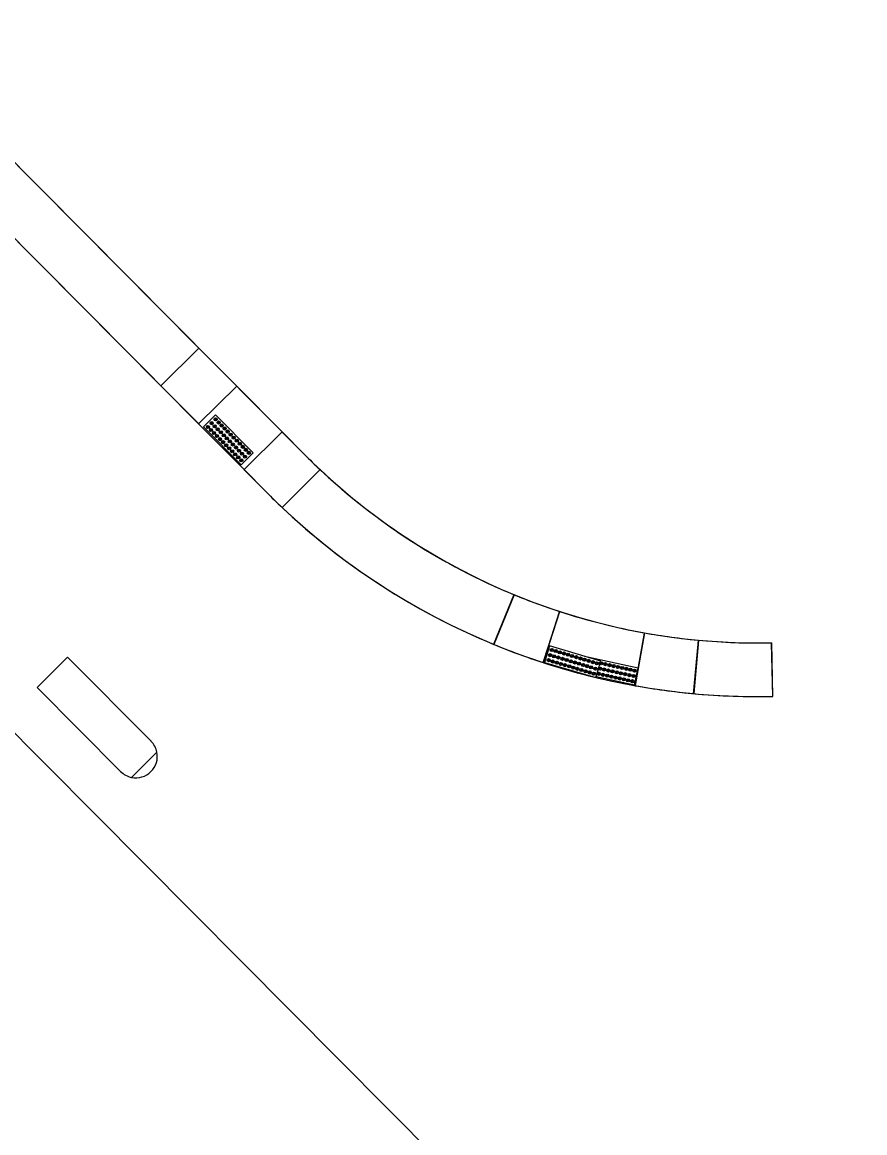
# Model space of a CAD drawing. Extents: x -5665 to 1997148, y 4 to 827579.
# Drawn here: x 1972407.4 to 1972485.9, y 801861.5 to 801965 of the extents above; entities that cross this region are included whole.
import ezdxf

# ---------------------------------------------------------------- set-up
doc = ezdxf.new("R2010")
doc.units = 0
doc.layers.add('RD_HC_CL_Rel', color=7, linetype='Continuous')
doc.layers.add('RD_PD_SW', color=7, linetype='Continuous')

msp = doc.modelspace()

# ---------------------------------------------------------------- linework, layer by layer
at = {"layer": 'RD_HC_CL_Rel'}
msp.add_line((1972119.32, 802188.01), (1972571.34, 801732.96), dxfattribs=at)
at = {"layer": 'RD_PD_SW'}
for p, q in [((1972334.33, 802024.76), (1972433.73, 801924.7)), ((1972423.87, 801934.63), (1972334.33, 802024.76)), ((1972334.37, 802017.64), (1972430.18, 801921.18)), ((1972334.37, 802017.64), (1972420.33, 801931.1)), ((1972420.33, 801931.1), (1972423.87, 801934.63)), ((1972423.87, 801934.63), (1972420.33, 801931.1)), ((1972420.33, 801931.1), (1972423.87, 801934.63)), ((1972427.4, 801931.08), (1972423.87, 801934.63)), ((1972420.33, 801931.1), (1972423.85, 801927.55)), ((1972423.85, 801927.55), (1972427.4, 801931.08)), ((1972427.4, 801931.08), (1972423.85, 801927.55)), ((1972423.85, 801927.55), (1972427.4, 801931.08)), ((1972431.63, 801926.82), (1972427.4, 801931.08)), ((1972423.85, 801927.55), (1972428.08, 801923.3)), ((1972428.08, 801923.3), (1972431.63, 801926.82)), ((1972428.08, 801923.3), (1972431.63, 801926.82)), ((1972431.63, 801926.82), (1972428.08, 801923.3)), ((1972433.73, 801924.7), (1972431.63, 801926.82)), ((1972428.08, 801923.3), (1972430.18, 801921.18)), ((1972431.62, 801919.77), (1972435.17, 801923.3)), ((1972435.17, 801923.3), (1972431.62, 801919.77)), ((1972431.62, 801919.77), (1972435.17, 801923.3)), ((1972453.26, 801911.63), (1972451.36, 801907)), ((1972451.34, 801906.95), (1972453.24, 801911.58)), ((1972451.36, 801907), (1972453.24, 801911.58)), ((1972455.95, 801905.26), (1972457.49, 801910.02)), ((1972455.96, 801905.31), (1972457.5, 801910.07)), ((1972457.49, 801910.02), (1972455.96, 801905.31)), ((1972465.42, 801908.07), (1972464.54, 801903.15)), ((1972464.54, 801903.12), (1972465.41, 801908.05)), ((1972464.54, 801903.15), (1972465.41, 801908.05)), ((1972469.98, 801902.39), (1972470.44, 801907.37)), ((1972469.99, 801902.41), (1972470.44, 801907.39)), ((1972470.44, 801907.37), (1972469.99, 801902.41)), ((1972477.37, 801902.15), (1972477.25, 801907.15)), ((1972477.38, 801902.15), (1972477.27, 801907.15)), ((1972411.64, 801905.79), (1972408.81, 801902.97)), ((1972419.41, 801897.97), (1972411.64, 801905.79)), ((1972464.83, 801904.77), (1972459.8, 801905.88)), ((1972464.49, 801903.21), (1972464.83, 801904.77)), ((1972460.9, 801904), (1972464.49, 801903.21)), ((1972408.81, 801902.97), (1972416.58, 801895.14)), ((1972417.6, 801894.59), (1972419.96, 801896.94)), ((1972419.96, 801896.94), (1972417.6, 801894.59))]:
    msp.add_line(p, q, dxfattribs=at)
for points in [[(1972428.94, 801924.86), (1972425.43, 801928.4), (1972424.29, 801927.27), (1972427.81, 801923.74)], [(1972461.33, 801905.43), (1972456.55, 801906.85), (1972456.09, 801905.32), (1972460.87, 801903.9)]]:
    msp.add_lwpolyline(points, close=True, dxfattribs=at)
for points in [[(1972453.24, 801911.58), (1972453.26, 801911.63)], [(1972457.5, 801910.07), (1972457.49, 801910.02)], [(1972465.41, 801908.05), (1972465.42, 801908.07)], [(1972470.44, 801907.39), (1972470.44, 801907.37)]]:
    msp.add_lwpolyline(points, dxfattribs=at)
for centre, radius in [((1972424.72, 801927.27), 0.146), ((1972424.72, 801927.27), 0.073), ((1972425.07, 801927.62), 0.146), ((1972425.07, 801927.62), 0.073), ((1972425.35, 801927.33), 0.146), ((1972425.35, 801927.33), 0.073), ((1972425.43, 801927.98), 0.146), ((1972425.43, 801927.98), 0.073), ((1972425.63, 801927.05), 0.146), ((1972425.71, 801927.69), 0.146), ((1972425.71, 801927.69), 0.073), ((1972426, 801927.41), 0.146), ((1972426, 801927.41), 0.073), ((1972426.28, 801927.13), 0.146), ((1972426.28, 801927.13), 0.073), ((1972425, 801926.98), 0.146), ((1972425, 801926.98), 0.073), ((1972425.28, 801926.7), 0.146), ((1972425.28, 801926.7), 0.073), ((1972425.56, 801926.42), 0.146), ((1972425.56, 801926.42), 0.073), ((1972425.63, 801927.05), 0.073), ((1972425.84, 801926.13), 0.146), ((1972425.92, 801926.77), 0.146), ((1972425.84, 801926.13), 0.073), ((1972425.92, 801926.77), 0.073), ((1972426.2, 801926.48), 0.146), ((1972426.2, 801926.48), 0.073), ((1972426.48, 801926.2), 0.146), ((1972426.56, 801926.84), 0.146), ((1972426.48, 801926.2), 0.073), ((1972426.56, 801926.84), 0.073), ((1972426.84, 801926.56), 0.146), ((1972426.84, 801926.56), 0.073), ((1972427.12, 801926.27), 0.146), ((1972427.12, 801926.27), 0.073), ((1972427.41, 801925.99), 0.146), ((1972426.13, 801925.85), 0.146), ((1972426.13, 801925.85), 0.073), ((1972426.41, 801925.56), 0.146), ((1972426.41, 801925.56), 0.073), ((1972426.69, 801925.28), 0.146), ((1972426.76, 801925.92), 0.146), ((1972426.69, 801925.28), 0.073), ((1972426.76, 801925.92), 0.073), ((1972426.97, 801925), 0.146), ((1972427.04, 801925.63), 0.146), ((1972427.04, 801925.63), 0.073), ((1972427.33, 801925.35), 0.146), ((1972427.33, 801925.35), 0.073), ((1972427.41, 801925.99), 0.073), ((1972427.61, 801925.06), 0.146), ((1972427.61, 801925.06), 0.073), ((1972427.69, 801925.71), 0.146), ((1972427.69, 801925.71), 0.073), ((1972427.97, 801925.42), 0.146), ((1972427.97, 801925.42), 0.073), ((1972428.25, 801925.14), 0.146), ((1972428.25, 801925.14), 0.073), ((1972426.97, 801925), 0.073), ((1972427.25, 801924.71), 0.146), ((1972427.25, 801924.71), 0.073), ((1972427.54, 801924.43), 0.146), ((1972427.54, 801924.43), 0.073), ((1972427.82, 801924.15), 0.146), ((1972427.89, 801924.78), 0.146), ((1972427.82, 801924.15), 0.073), ((1972427.89, 801924.78), 0.073), ((1972428.17, 801924.5), 0.146), ((1972428.17, 801924.5), 0.073), ((1972428.53, 801924.86), 0.146), ((1972428.53, 801924.86), 0.073), ((1972456.76, 801906.48), 0.146), ((1972456.76, 801906.48), 0.073), ((1972457.14, 801906.37), 0.146), ((1972457.14, 801906.37), 0.073), ((1972456.47, 801905.52), 0.146), ((1972456.47, 801905.52), 0.073), ((1972456.61, 801905.99), 0.146), ((1972456.61, 801905.99), 0.073), ((1972456.85, 801905.4), 0.146), ((1972456.85, 801905.4), 0.073), ((1972456.99, 801905.88), 0.146), ((1972456.99, 801905.88), 0.073), ((1972457.23, 801905.29), 0.146), ((1972457.38, 801905.77), 0.146), ((1972457.38, 801905.77), 0.073), ((1972457.52, 801906.25), 0.146), ((1972457.52, 801906.25), 0.073), ((1972457.76, 801905.65), 0.146), ((1972457.76, 801905.65), 0.073), ((1972457.91, 801906.14), 0.146), ((1972457.91, 801906.14), 0.073), ((1972458.14, 801905.54), 0.146), ((1972458.14, 801905.54), 0.073), ((1972458.29, 801906.03), 0.146), ((1972458.29, 801906.03), 0.073), ((1972458.53, 801905.42), 0.146), ((1972458.53, 801905.42), 0.073), ((1972458.67, 801905.91), 0.146), ((1972458.67, 801905.91), 0.073), ((1972458.91, 801905.31), 0.146), ((1972459.06, 801905.8), 0.146), ((1972459.06, 801905.8), 0.073), ((1972459.44, 801905.68), 0.146), ((1972459.44, 801905.68), 0.073), ((1972459.82, 801905.57), 0.146), ((1972459.82, 801905.57), 0.073), ((1972460.21, 801905.46), 0.146), ((1972460.21, 801905.46), 0.073), ((1972460.59, 801905.34), 0.146), ((1972460.59, 801905.34), 0.073), ((1972457.23, 801905.29), 0.073), ((1972457.62, 801905.17), 0.146), ((1972457.62, 801905.17), 0.073), ((1972458, 801905.06), 0.146), ((1972458, 801905.06), 0.073), ((1972458.38, 801904.95), 0.146), ((1972458.38, 801904.95), 0.073), ((1972458.77, 801904.83), 0.146), ((1972458.77, 801904.83), 0.073), ((1972458.91, 801905.31), 0.073), ((1972459.15, 801904.72), 0.146), ((1972459.15, 801904.72), 0.073), ((1972459.29, 801905.2), 0.146), ((1972459.29, 801905.2), 0.073), ((1972459.54, 801904.6), 0.146), ((1972459.54, 801904.6), 0.073), ((1972459.68, 801905.08), 0.146), ((1972459.68, 801905.08), 0.073), ((1972459.92, 801904.49), 0.146), ((1972459.92, 801904.49), 0.073), ((1972460.06, 801904.97), 0.146), ((1972460.06, 801904.97), 0.073), ((1972460.3, 801904.38), 0.146), ((1972460.3, 801904.38), 0.073), ((1972460.44, 801904.85), 0.146), ((1972460.44, 801904.85), 0.073), ((1972460.69, 801904.26), 0.146), ((1972460.83, 801904.74), 0.146), ((1972460.83, 801904.74), 0.073), ((1972460.97, 801905.23), 0.146), ((1972460.97, 801905.23), 0.073), ((1972461.15, 801904.25), 0.146), ((1972461.26, 801904.74), 0.146), ((1972461.26, 801904.74), 0.073), ((1972461.37, 801905.23), 0.146), ((1972461.37, 801905.23), 0.073), ((1972461.65, 801904.65), 0.146), ((1972461.65, 801904.65), 0.073), ((1972461.76, 801905.15), 0.146), ((1972461.76, 801905.15), 0.073), ((1972462.04, 801904.56), 0.146), ((1972462.04, 801904.56), 0.073), ((1972462.15, 801905.06), 0.146), ((1972462.15, 801905.06), 0.073), ((1972462.43, 801904.48), 0.146), ((1972462.43, 801904.48), 0.073), ((1972462.54, 801904.97), 0.146), ((1972462.54, 801904.97), 0.073), ((1972462.82, 801904.39), 0.146), ((1972462.82, 801904.39), 0.073), ((1972462.93, 801904.89), 0.146), ((1972462.93, 801904.89), 0.073), ((1972463.21, 801904.3), 0.146), ((1972463.21, 801904.3), 0.073), ((1972463.32, 801904.8), 0.146), ((1972463.32, 801904.8), 0.073), ((1972463.71, 801904.72), 0.146), ((1972463.71, 801904.72), 0.073), ((1972464.1, 801904.63), 0.146), ((1972464.1, 801904.63), 0.073), ((1972464.49, 801904.54), 0.146), ((1972464.49, 801904.54), 0.073), ((1972460.69, 801904.26), 0.073), ((1972461.15, 801904.25), 0.073), ((1972461.54, 801904.16), 0.146), ((1972461.54, 801904.16), 0.073), ((1972461.93, 801904.08), 0.146), ((1972461.93, 801904.08), 0.073), ((1972462.32, 801903.99), 0.146), ((1972462.32, 801903.99), 0.073), ((1972462.71, 801903.9), 0.146), ((1972462.71, 801903.9), 0.073), ((1972463.1, 801903.82), 0.146), ((1972463.1, 801903.82), 0.073), ((1972463.49, 801903.73), 0.146), ((1972463.49, 801903.73), 0.073), ((1972463.6, 801904.22), 0.146), ((1972463.6, 801904.22), 0.073), ((1972463.88, 801903.64), 0.146), ((1972463.88, 801903.64), 0.073), ((1972463.99, 801904.13), 0.146), ((1972463.99, 801904.13), 0.073), ((1972464.28, 801903.56), 0.146), ((1972464.28, 801903.56), 0.073), ((1972464.38, 801904.05), 0.146), ((1972464.38, 801904.05), 0.073)]:
    msp.add_circle(centre, radius, dxfattribs=at)
for centre, radius, start, end in [((1972475.94, 801966.63), 59.5, 224.8091, 271.272), ((1972475.94, 801966.63), 59.5, 224.8091, 226.747), ((1972475.94, 801966.63), 59.5, 226.747, 247.5885), ((1972475.94, 801966.63), 64.5, 224.8091, 271.272), ((1972475.94, 801966.63), 64.5, 224.8091, 226.5967), ((1972475.94, 801966.63), 64.5, 226.5967, 247.5978), ((1972475.94, 801966.63), 59.5, 247.5885, 251.941), ((1972475.94, 801966.63), 59.5, 251.941, 259.8104), ((1972475.94, 801966.63), 59.5, 259.8104, 264.6888), ((1972475.94, 801966.63), 64.5, 247.5978, 251.9506), ((1972475.94, 801966.63), 59.5, 264.6888, 271.272), ((1972475.94, 801966.63), 64.5, 251.9506, 259.8204), ((1972475.94, 801966.63), 64.5, 259.8204, 264.699), ((1972475.94, 801966.63), 64.5, 264.699, 271.272), ((1972418, 801896.55), 2, 11.2806, 45.2287), ((1972418, 801896.55), 2, 258.3375, 11.2806), ((1972418, 801896.55), 2, 224.8091, 258.3375)]:
    msp.add_arc(centre, radius, start, end, dxfattribs=at)

doc.saveas('drawing.dxf')
